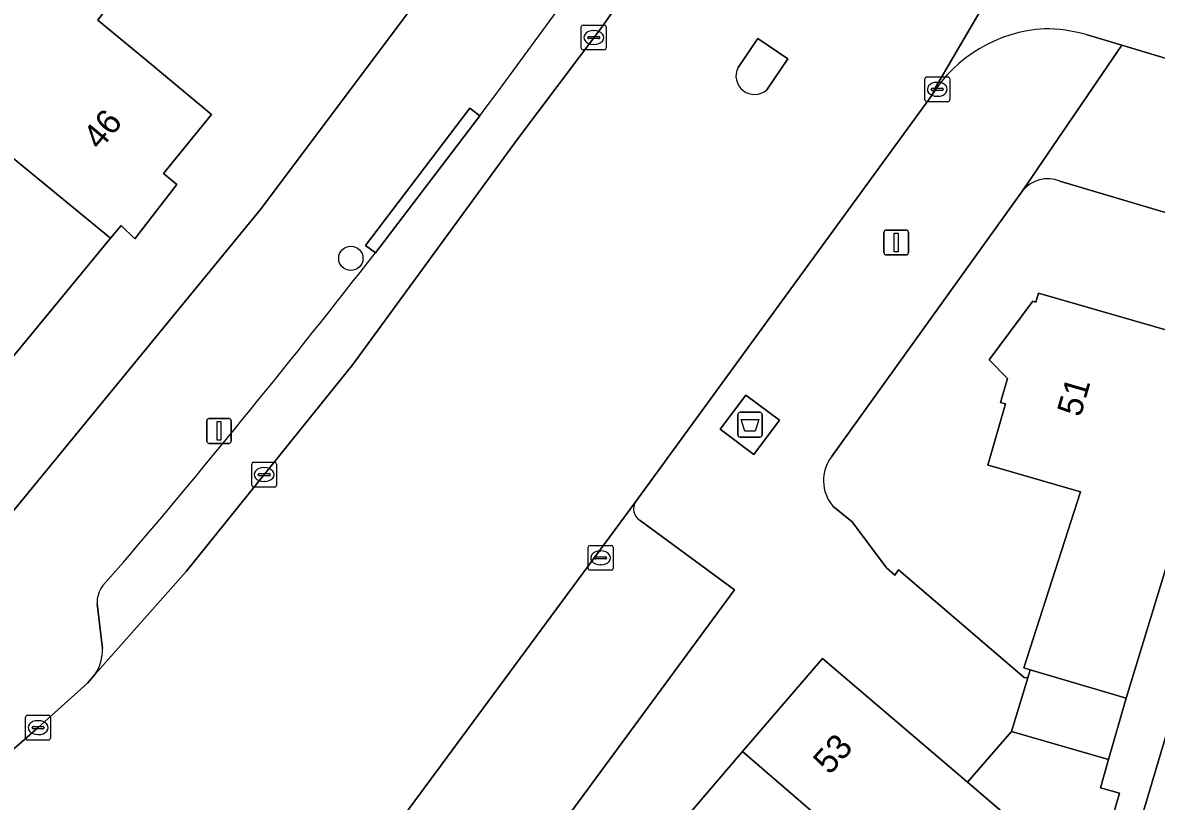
# Model space of a CAD drawing. Extents: x 161771 to 163125, y 382475 to 383179.
# Drawn here: x 162403.33 to 162448.94, y 382595.18 to 382626.49 of the extents above; entities that cross this region are included whole.
import ezdxf

# ---------------------------------------------------------------- set-up
doc = ezdxf.new("R2010")
doc.units = 0
for name, color, linetype in [('IMGEO_Afval_apart_plaats', 7, 'Continuous'), ('IMGEO_Boom', 7, 'Continuous'), ('IMGEO_Erf', 7, 'Continuous'), ('IMGEO_Kolk', 7, 'Continuous'), ('IMGEO_Lichtmast', 7, 'Continuous'), ('IMGEO_Muur', 7, 'Continuous'), ('IMGEO_Pand', 7, 'Continuous'), ('IMGEO_Pand_nummerreeks', 7, 'Continuous'), ('IMGEO_Parkeervlak_open', 7, 'Continuous'), ('IMGEO_Rijbaan_lokaal_open', 7, 'Continuous'), ('IMGEO_Verkeerseiland_gesloten', 7, 'Continuous'), ('IMGEO_Voetpad_gesloten', 7, 'Continuous'), ('IMGEO_Voetpad_open', 7, 'Continuous')]:
    doc.layers.add(name, color=color, linetype=linetype)

msp = doc.modelspace()

# ---------------------------------------------------------------- linework, layer by layer
at = {"layer": 'IMGEO_Afval_apart_plaats'}
for p, q in [((162432.101, 382609.921), (162432.101, 382610.721)), ((162432.101, 382610.721), (162432.101, 382609.921)), ((162432.201, 382610.821), (162432.991, 382610.821)), ((162432.991, 382610.821), (162432.201, 382610.821)), ((162433.091, 382610.721), (162433.091, 382609.921)), ((162433.091, 382609.921), (162433.091, 382610.721)), ((162432.991, 382609.821), (162432.201, 382609.821)), ((162432.201, 382609.821), (162432.991, 382609.821))]:
    msp.add_line(p, q, dxfattribs=at)
msp.add_lwpolyline([(162432.244, 382610.535), (162432.948, 382610.535), (162432.799, 382610.065), (162432.393, 382610.065), (162432.244, 382610.535)], dxfattribs=at)
for centre, start, end in [((162432.201, 382610.721), 90, 180), ((162432.201, 382610.721), 90, 180), ((162432.991, 382610.721), 0, 90), ((162432.991, 382610.721), 360, 90), ((162432.201, 382609.921), 180, 270), ((162432.201, 382609.921), 180, 270), ((162432.991, 382609.921), 270, 0), ((162432.991, 382609.921), 270, 0)]:
    msp.add_arc(centre, 0.1, start, end, dxfattribs=at)
at = {"layer": 'IMGEO_Boom'}
msp.add_circle((162416.535, 382617.012), 0.489, dxfattribs=at)
at = {"layer": 'IMGEO_Erf'}
for points in [[(162400.55, 382603.937), (162412.885, 382618.959), (162421.193, 382630.033), (162432.385, 382646.085), (162438.387, 382655.596), (162443.703, 382664.454), (162451.64, 382678.977)], [(162428.738, 382648.554), (162425.214, 382643.385), (162421.691, 382638.215), (162418.168, 382633.046), (162417.808, 382632.518), (162418.357, 382632.114), (162416.874, 382629.921), (162416.324, 382630.315), (162414.551, 382627.759), (162411.812, 382629.572), (162409.635, 382631.012), (162407.997, 382628.803), (162406.358, 382626.593), (162408.349, 382624.937), (162410.931, 382622.789), (162408.993, 382620.427), (162409.532, 382619.984), (162407.849, 382617.796), (162407.293, 382618.33), (162406.871, 382617.818), (162402.886, 382612.981)], [(162445.894, 382607.622), (162442.329, 382608.652), (162442.165, 382608.699), (162442.874, 382611.156), (162442.673, 382611.214), (162442.95, 382612.174), (162442.218, 382612.936), (162443.974, 382615.29), (162444.1, 382615.253), (162444.205, 382615.616), (162452.021, 382613.36), (162453.051, 382617.743), (162445.062, 382620.114)], [(162443.564, 382619.722), (162435.873, 382609.033)], [(162435.927, 382607.048), (162436.712, 382606.416), (162438.084, 382604.56), (162438.419, 382604.267), (162438.567, 382604.488), (162443.629, 382600.153), (162443.774, 382600.146), (162443.874, 382600.471), (162443.617, 382600.546), (162445.894, 382607.622)], [(162449.807, 382599.423), (162445, 382583.251), (162445.105, 382583.214), (162445.786, 382585.524), (162449.901, 382584.31)], [(162479.442, 382571.437), (162443.542, 382581.946), (162447.462, 382595.504), (162446.694, 382595.726), (162447.021, 382596.856), (162443.112, 382597.984), (162441.344, 382595.946), (162443.573, 382594.045), (162440.326, 382590.253), (162437.091, 382586.474), (162433.855, 382582.695), (162430.619, 382578.916), (162427.384, 382575.137), (162424.152, 382571.362), (162426.182, 382569.617), (162421.975, 382564.582), (162425.614, 382561.549), (162427.379, 382560.074), (162428.95, 382563.764), (162431.057, 382562.867), (162433.486, 382568.571), (162448.082, 382562.355), (162450.099, 382567.09)]]:
    msp.add_lwpolyline(points, dxfattribs=at)
for centre, radius, start, end in [((162444.566, 382618.95), 1.265, 66.9244, 142.4045), ((162437.15, 382608.075), 1.597, 143.1194, 219.9971)]:
    msp.add_arc(centre, radius, start, end, dxfattribs=at)
at = {"layer": 'IMGEO_Kolk'}
for p, q in [((162425.807, 382625.463), (162425.807, 382626.315)), ((162425.882, 382626.389), (162426.734, 382626.389)), ((162426.295, 382626.169), (162426.32, 382626.169)), ((162426.808, 382626.315), (162426.808, 382625.463)), ((162426.066, 382625.883), (162426.066, 382625.895)), ((162426.504, 382625.846), (162426.106, 382625.846)), ((162426.109, 382625.932), (162426.507, 382625.932)), ((162426.318, 382625.609), (162426.293, 382625.609)), ((162426.55, 382625.895), (162426.55, 382625.883)), ((162426.734, 382625.389), (162425.882, 382625.389)), ((162439.631, 382623.381), (162439.631, 382624.233)), ((162439.706, 382624.307), (162440.558, 382624.307)), ((162440.632, 382624.233), (162440.632, 382623.381)), ((162439.89, 382623.801), (162439.89, 382623.813)), ((162440.328, 382623.764), (162439.93, 382623.764)), ((162439.933, 382623.85), (162440.331, 382623.85)), ((162440.119, 382624.087), (162440.144, 382624.087)), ((162440.374, 382623.813), (162440.374, 382623.801)), ((162440.558, 382623.307), (162439.706, 382623.307)), ((162440.142, 382623.527), (162440.117, 382623.527)), ((162412.546, 382607.889), (162412.546, 382608.741)), ((162412.621, 382608.815), (162413.473, 382608.815)), ((162413.547, 382608.741), (162413.547, 382607.889)), ((162412.805, 382608.309), (162412.805, 382608.321)), ((162413.243, 382608.272), (162412.845, 382608.272)), ((162412.848, 382608.358), (162413.246, 382608.358)), ((162413.034, 382608.595), (162413.059, 382608.595)), ((162413.289, 382608.321), (162413.289, 382608.309)), ((162413.473, 382607.815), (162412.621, 382607.815)), ((162413.057, 382608.035), (162413.032, 382608.035)), ((162426.16, 382605.467), (162427.012, 382605.467)), ((162426.085, 382604.541), (162426.085, 382605.393)), ((162426.344, 382604.961), (162426.344, 382604.973)), ((162426.387, 382605.01), (162426.785, 382605.01)), ((162426.573, 382605.247), (162426.598, 382605.247)), ((162426.828, 382604.973), (162426.828, 382604.961)), ((162427.086, 382605.393), (162427.086, 382604.541)), ((162426.782, 382604.924), (162426.384, 382604.924)), ((162426.596, 382604.687), (162426.571, 382604.687)), ((162427.012, 382604.467), (162426.16, 382604.467)), ((162403.525, 382598.641), (162404.377, 382598.641)), ((162403.45, 382597.715), (162403.45, 382598.567)), ((162403.709, 382598.135), (162403.709, 382598.147)), ((162403.752, 382598.184), (162404.15, 382598.184)), ((162403.938, 382598.421), (162403.963, 382598.421)), ((162404.193, 382598.147), (162404.193, 382598.135)), ((162404.451, 382598.567), (162404.451, 382597.715)), ((162404.147, 382598.098), (162403.749, 382598.098)), ((162403.961, 382597.861), (162403.936, 382597.861)), ((162404.377, 382597.641), (162403.525, 382597.641))]:
    msp.add_line(p, q, dxfattribs=at)
for points in [[(162425.807, 382625.463), (162425.807, 382626.315)], [(162425.882, 382626.389), (162426.734, 382626.389)], [(162426.808, 382626.315), (162426.808, 382625.463)], [(162426.734, 382625.389), (162425.882, 382625.389)], [(162439.631, 382623.381), (162439.631, 382624.233)], [(162439.706, 382624.307), (162440.558, 382624.307)], [(162440.632, 382624.233), (162440.632, 382623.381)], [(162440.558, 382623.307), (162439.706, 382623.307)], [(162412.546, 382607.889), (162412.546, 382608.741)], [(162412.621, 382608.815), (162413.473, 382608.815)], [(162413.547, 382608.741), (162413.547, 382607.889)], [(162413.473, 382607.815), (162412.621, 382607.815)], [(162426.16, 382605.467), (162427.012, 382605.467)], [(162426.085, 382604.541), (162426.085, 382605.393)], [(162427.086, 382605.393), (162427.086, 382604.541)], [(162427.012, 382604.467), (162426.16, 382604.467)], [(162403.525, 382598.641), (162404.377, 382598.641)], [(162403.45, 382597.715), (162403.45, 382598.567)], [(162404.451, 382598.567), (162404.451, 382597.715)], [(162404.377, 382597.641), (162403.525, 382597.641)]]:
    msp.add_lwpolyline(points, dxfattribs=at)
for centre, radius, start, end in [((162425.884, 382626.313), 0.0765, 91.552, 178.448), ((162425.884, 382626.313), 0.0765, 91.552, 178.448), ((162426.732, 382626.313), 0.0765, 1.552, 88.448), ((162426.732, 382626.313), 0.0765, 1.552, 88.448), ((162426.106, 382625.892), 0.0403, 85.8775, 175.7526), ((162426.103, 382625.882), 0.0366, 178.938, 274.7102), ((162426.507, 382625.889), 0.043, 264.8664, 352.4533), ((162426.511, 382625.894), 0.0386, 1.7309, 96.639), ((162425.884, 382625.465), 0.0765, 181.552, 268.448), ((162425.884, 382625.465), 0.0765, 181.552, 268.448), ((162426.732, 382625.465), 0.0765, 271.552, 358.448), ((162426.732, 382625.465), 0.0765, 271.552, 358.448), ((162439.708, 382624.231), 0.0765, 91.552, 178.448), ((162439.708, 382624.231), 0.0765, 91.552, 178.448), ((162440.556, 382624.231), 0.0765, 1.552, 88.448), ((162440.556, 382624.231), 0.0765, 1.552, 88.448), ((162439.93, 382623.81), 0.0403, 85.8775, 175.7526), ((162439.927, 382623.8), 0.0366, 178.938, 274.7102), ((162440.331, 382623.807), 0.043, 264.8664, 352.4533), ((162440.335, 382623.812), 0.0386, 1.7309, 96.639), ((162439.708, 382623.383), 0.0765, 181.552, 268.448), ((162439.708, 382623.383), 0.0765, 181.552, 268.448), ((162440.556, 382623.383), 0.0765, 271.552, 358.448), ((162440.556, 382623.383), 0.0765, 271.552, 358.448), ((162412.623, 382608.739), 0.0765, 91.552, 178.448), ((162412.623, 382608.739), 0.0765, 91.552, 178.448), ((162413.471, 382608.739), 0.0765, 1.552, 88.448), ((162413.471, 382608.739), 0.0765, 1.552, 88.448), ((162412.845, 382608.318), 0.0403, 85.8775, 175.7526), ((162412.842, 382608.308), 0.0366, 178.938, 274.7102), ((162413.246, 382608.315), 0.043, 264.8664, 352.4533), ((162413.25, 382608.32), 0.0386, 1.7309, 96.639), ((162412.623, 382607.891), 0.0765, 181.552, 268.448), ((162412.623, 382607.891), 0.0765, 181.552, 268.448), ((162413.471, 382607.891), 0.0765, 271.552, 358.448), ((162413.471, 382607.891), 0.0765, 271.552, 358.448), ((162426.162, 382605.391), 0.0765, 91.552, 178.448), ((162426.162, 382605.391), 0.0765, 91.552, 178.448), ((162427.01, 382605.391), 0.0765, 1.552, 88.448), ((162427.01, 382605.391), 0.0765, 1.552, 88.448), ((162426.384, 382604.97), 0.0403, 85.8775, 175.7526), ((162426.381, 382604.96), 0.0366, 178.938, 274.7102), ((162426.785, 382604.967), 0.043, 264.8664, 352.4533), ((162426.789, 382604.972), 0.0386, 1.7309, 96.639), ((162426.162, 382604.543), 0.0765, 181.552, 268.448), ((162426.162, 382604.543), 0.0765, 181.552, 268.448), ((162427.01, 382604.543), 0.0765, 271.552, 358.448), ((162427.01, 382604.543), 0.0765, 271.552, 358.448), ((162403.527, 382598.565), 0.0765, 91.552, 178.448), ((162403.527, 382598.565), 0.0765, 91.552, 178.448), ((162404.375, 382598.565), 0.0765, 1.552, 88.448), ((162404.375, 382598.565), 0.0765, 1.552, 88.448), ((162403.749, 382598.144), 0.0403, 85.8775, 175.7526), ((162403.746, 382598.134), 0.0366, 178.938, 274.7102), ((162404.15, 382598.141), 0.043, 264.8664, 352.4533), ((162404.154, 382598.146), 0.0386, 1.7309, 96.639), ((162403.527, 382597.717), 0.0765, 181.552, 268.448), ((162403.527, 382597.717), 0.0765, 181.552, 268.448), ((162404.375, 382597.717), 0.0765, 271.552, 358.448), ((162404.375, 382597.717), 0.0765, 271.552, 358.448)]:
    msp.add_arc(centre, radius, start, end, dxfattribs=at)
for centre, major_axis, ratio, start_param, end_param in [((162426.294, 382625.889), (-0.387, 0.002), 0.722429, 4.712389, 7.853982), ((162426.319, 382625.889), (-0.39, 0.002), 0.717154, 1.570796, 4.712389), ((162440.118, 382623.807), (-0.387, 0.002), 0.722429, 4.712389, 7.853982), ((162440.143, 382623.807), (-0.39, 0.002), 0.717154, 1.570796, 4.712389), ((162413.033, 382608.315), (-0.387, 0.002), 0.722429, 4.712389, 7.853982), ((162413.058, 382608.315), (-0.39, 0.002), 0.717154, 1.570796, 4.712389), ((162426.572, 382604.967), (-0.387, 0.002), 0.722429, 4.712389, 7.853982), ((162426.597, 382604.967), (-0.39, 0.002), 0.717154, 1.570796, 4.712389), ((162403.937, 382598.141), (-0.387, 0.002), 0.722429, 4.712389, 7.853982), ((162403.962, 382598.141), (-0.39, 0.002), 0.717154, 1.570796, 4.712389)]:
    msp.add_ellipse(centre, major_axis=major_axis, ratio=ratio, start_param=start_param, end_param=end_param, dxfattribs=at)
at = {"layer": 'IMGEO_Lichtmast'}
for p, q in [((162437.982, 382617.25), (162437.982, 382618.05)), ((162437.982, 382618.05), (162437.982, 382617.25)), ((162438.082, 382618.15), (162438.872, 382618.15)), ((162438.872, 382618.15), (162438.082, 382618.15)), ((162438.972, 382618.05), (162438.972, 382617.25)), ((162438.972, 382617.25), (162438.972, 382618.05)), ((162438.872, 382617.15), (162438.082, 382617.15)), ((162438.082, 382617.15), (162438.872, 382617.15)), ((162410.736, 382609.671), (162410.736, 382610.471)), ((162410.736, 382610.471), (162410.736, 382609.671)), ((162410.836, 382610.571), (162411.626, 382610.571)), ((162411.626, 382610.571), (162410.836, 382610.571)), ((162411.726, 382610.471), (162411.726, 382609.671)), ((162411.726, 382609.671), (162411.726, 382610.471)), ((162411.626, 382609.571), (162410.836, 382609.571)), ((162410.836, 382609.571), (162411.626, 382609.571))]:
    msp.add_line(p, q, dxfattribs=at)
for points in [[(162438.402, 382618.025), (162438.552, 382618.025), (162438.552, 382617.275), (162438.402, 382617.275), (162438.402, 382618.025)], [(162411.156, 382610.446), (162411.306, 382610.446), (162411.306, 382609.696), (162411.156, 382609.696), (162411.156, 382610.446)]]:
    msp.add_lwpolyline(points, dxfattribs=at)
for centre, start, end in [((162438.082, 382618.05), 90, 180), ((162438.082, 382618.05), 90, 180), ((162438.872, 382618.05), 0, 90), ((162438.872, 382618.05), 360, 90), ((162438.082, 382617.25), 180, 270), ((162438.082, 382617.25), 180, 270), ((162438.872, 382617.25), 270, 0), ((162438.872, 382617.25), 270, 0), ((162410.836, 382610.471), 90, 180), ((162410.836, 382610.471), 90, 180), ((162411.626, 382610.471), 0, 90), ((162411.626, 382610.471), 360, 90), ((162410.836, 382609.671), 180, 270), ((162410.836, 382609.671), 180, 270), ((162411.626, 382609.671), 270, 0), ((162411.626, 382609.671), 270, 0)]:
    msp.add_arc(centre, 0.1, start, end, dxfattribs=at)
at = {"layer": 'IMGEO_Muur'}
msp.add_lwpolyline([(162443.774, 382600.146), (162443.629, 382600.153), (162438.567, 382604.488), (162438.419, 382604.267), (162438.084, 382604.56)], dxfattribs=at)
at = {"layer": 'IMGEO_Pand'}
for points in [[(162400.552, 382622.994), (162406.871, 382617.818), (162407.293, 382618.33), (162407.849, 382617.796), (162409.532, 382619.984), (162408.993, 382620.427), (162410.931, 382622.789), (162408.349, 382624.937), (162406.358, 382626.593), (162407.997, 382628.803), (162403.454, 382632.444), (162402.963, 382632.807), (162400.9, 382630.171), (162401.566, 382629.645), (162397.899, 382625.166)], [(162400.552, 382622.994), (162396.582, 382618.144), (162402.886, 382612.981), (162406.871, 382617.818)], [(162452.021, 382613.36), (162444.205, 382615.616), (162444.1, 382615.253), (162443.974, 382615.29), (162442.218, 382612.936), (162442.95, 382612.174), (162442.673, 382611.214), (162442.874, 382611.156), (162442.165, 382608.699), (162442.329, 382608.652), (162445.894, 382607.622), (162443.617, 382600.546), (162443.874, 382600.471), (162447.736, 382599.329)], [(162441.344, 382595.946), (162435.507, 382600.923), (162432.3, 382597.178), (162438.057, 382592.211), (162440.326, 382590.253), (162443.573, 382594.045)], [(162447.736, 382599.329), (162443.874, 382600.471), (162443.774, 382600.146), (162443.112, 382597.984), (162447.021, 382596.856)], [(162438.057, 382592.211), (162432.3, 382597.178), (162429.065, 382593.399), (162434.798, 382588.452), (162437.091, 382586.474), (162440.326, 382590.253)]]:
    msp.add_lwpolyline(points, close=True, dxfattribs=at)
at = {"layer": 'IMGEO_Parkeervlak_open'}
for points in [[(162406.248, 382600.285), (162409.905, 382604.413), (162416.618, 382612.746), (162423.207, 382621.752), (162426.587, 382626.258), (162433.213, 382635.583), (162437.466, 382641.817)], [(162421.728, 382622.746), (162417.521, 382617.233)], [(162428.004, 382607.232), (162411.282, 382584.599)], [(162411.85, 382584.649), (162415.795, 382581.715), (162431.976, 382603.679), (162428.174, 382606.474)], [(162407.387, 382604.789), (162406.56, 382603.85)], [(162406.325, 382603.117), (162406.539, 382601.326)]]:
    msp.add_lwpolyline(points, dxfattribs=at)
for centre, radius, start, end in [((162129.235, 382841.437), 365.209, 323.21535, 325.71848), ((162131.576, 382839.749), 362.323, 319.57271, 322.11072), ((162428.448, 382606.933), 0.535, 146.0735, 239.2081), ((162407.452, 382603.16), 1.128, 142.2774, 182.1708), ((162404.814, 382601.247), 1.727, 326.1457, 2.6189)]:
    msp.add_arc(centre, radius, start, end, dxfattribs=at)
at = {"layer": 'IMGEO_Rijbaan_lokaal_open'}
for points in [[(162404.135, 382574.905), (162406.193, 382577.683), (162407.992, 382580.104), (162411.216, 382584.51), (162411.282, 382584.599), (162428.004, 382607.232), (162439.892, 382623.551), (162440.057, 382623.883), (162450.381, 382641.534), (162450.597, 382641.828), (162451.23, 382642.792), (162451.763, 382643.729), (162454.89, 382648.901), (162458.673, 382655.168), (162463.316, 382663.492), (162468.158, 382672.932), (162472.466, 382682.195)], [(162437.466, 382641.817), (162433.213, 382635.583), (162426.587, 382626.258), (162423.207, 382621.752), (162416.618, 382612.746), (162409.905, 382604.413), (162406.248, 382600.285), (162405.935, 382599.931), (162403.952, 382598.14), (162402.538, 382596.903), (162398.128, 382592.945)], [(162450.597, 382641.828), (162450.381, 382641.534), (162440.057, 382623.883), (162439.892, 382623.551)], [(162446.117, 382626.008), (162447.558, 382625.578), (162451.712, 382624.338), (162458.398, 382622.32), (162462.766, 382621.026), (162464.806, 382627.963), (162454.793, 382630.882)], [(162432.113, 382624.682), (162432.909, 382625.854), (162434.115, 382625.035)], [(162434.115, 382625.035), (162433.268, 382623.788)]]:
    msp.add_lwpolyline(points, dxfattribs=at)
for centre, radius, start, end in [((162444.784, 382620.478), 5.777, 93.4148, 147.8658), ((162444.419, 382620.047), 6.198, 74.1032, 89.8089), ((162432.774, 382624.343), 0.743, 152.8043, 311.7141)]:
    msp.add_arc(centre, radius, start, end, dxfattribs=at)
at = {"layer": 'IMGEO_Verkeerseiland_gesloten'}
msp.add_lwpolyline([(162433.268, 382623.788), (162434.115, 382625.035), (162432.909, 382625.854), (162432.113, 382624.682)], dxfattribs=at)
msp.add_arc((162432.774, 382624.343), 0.743, 152.8043, 311.7141, dxfattribs=at)
at = {"layer": 'IMGEO_Voetpad_gesloten'}
msp.add_lwpolyline([(162433.778, 382610.501), (162432.423, 382611.515), (162431.397, 382610.143), (162432.752, 382609.129)], close=True, dxfattribs=at)
at = {"layer": 'IMGEO_Voetpad_open'}
for points in [[(162483.186, 382760.323), (162482.438, 382760.49), (162481.155, 382756.282), (162479.277, 382750), (162475.552, 382737.539), (162469.715, 382720.652), (162462.007, 382700.842), (162457.539, 382690.752), (162451.64, 382678.977), (162443.703, 382664.454), (162438.387, 382655.596), (162432.385, 382646.085), (162421.193, 382630.033), (162412.885, 382618.959), (162400.55, 382603.937), (162397.717, 382600.824), (162401.803, 382597.737), (162402.538, 382596.903), (162403.952, 382598.14), (162405.935, 382599.931), (162406.248, 382600.285)], [(162435.873, 382609.033), (162443.564, 382619.722), (162443.591, 382619.768), (162447.558, 382625.578), (162446.117, 382626.008)], [(162462.766, 382621.026), (162458.398, 382622.32), (162451.712, 382624.338), (162447.558, 382625.578), (162443.591, 382619.768), (162443.564, 382619.722)], [(162439.892, 382623.551), (162428.004, 382607.232)], [(162417.521, 382617.233), (162417.12, 382617.531), (162421.327, 382623.044), (162421.728, 382622.746)], [(162445.062, 382620.114), (162453.051, 382617.743), (162455.048, 382617.15), (162500, 382603.809), (162523.009, 382596.98), (162524.771, 382596.654), (162526.032, 382601.803), (162526.168, 382602.283), (162521.553, 382603.645), (162514.527, 382605.641), (162510.024, 382607.015), (162502.604, 382609.24), (162500, 382610.003), (162495.213, 382611.406), (162488.259, 382613.491), (162482.258, 382615.302), (162473.151, 382618.001), (162465.918, 382620.092), (162465.52, 382620.21), (162462.766, 382621.026)], [(162435.507, 382600.923), (162441.344, 382595.946), (162443.112, 382597.984), (162443.774, 382600.146), (162443.629, 382600.153), (162438.567, 382604.488), (162438.419, 382604.267), (162438.084, 382604.56), (162436.712, 382606.416), (162435.927, 382607.048)], [(162428.174, 382606.474), (162431.976, 382603.679), (162415.795, 382581.715), (162411.85, 382584.649)], [(162406.56, 382603.85), (162407.387, 382604.789)], [(162406.539, 382601.326), (162406.325, 382603.117)], [(162411.282, 382584.599), (162411.216, 382584.51), (162407.992, 382580.104), (162406.193, 382577.683), (162404.135, 382574.905), (162410.234, 382571.388), (162416.122, 382578.282), (162419.358, 382582.061), (162422.593, 382585.84), (162425.829, 382589.619), (162429.065, 382593.399), (162432.3, 382597.178), (162435.507, 382600.923)]]:
    msp.add_lwpolyline(points, dxfattribs=at)
for points in [[(162417.521, 382617.233), (162421.728, 382622.746), (162421.327, 382623.044), (162417.12, 382617.531)], [(162450.808, 382602.815), (162451.781, 382606.114), (162453.196, 382610.909), (162455.048, 382617.15), (162453.051, 382617.743), (162452.021, 382613.36), (162447.736, 382599.329), (162447.021, 382596.856), (162446.694, 382595.726), (162447.462, 382595.504), (162443.542, 382581.946), (162479.442, 382571.437), (162479.73, 382572.971), (162474.776, 382574.402), (162469.898, 382575.851), (162465.935, 382577.029), (162449.219, 382581.999), (162445.105, 382583.214), (162445, 382583.251), (162449.807, 382599.423)], [(162431.397, 382610.143), (162432.423, 382611.515), (162433.778, 382610.501), (162432.752, 382609.129)]]:
    msp.add_lwpolyline(points, close=True, dxfattribs=at)
for centre, radius, start, end in [((162129.235, 382841.437), 365.209, 323.21535, 325.71848), ((162444.784, 382620.478), 5.777, 93.4148, 147.8658), ((162444.419, 382620.047), 6.198, 74.1032, 89.8089), ((162444.566, 382618.95), 1.265, 66.9244, 142.4045), ((162131.576, 382839.749), 362.323, 319.57271, 322.11072), ((162437.15, 382608.075), 1.597, 143.1194, 219.9971), ((162428.448, 382606.933), 0.535, 146.0735, 239.2081), ((162407.452, 382603.16), 1.128, 142.2774, 182.1708), ((162404.814, 382601.247), 1.727, 326.1457, 2.6189)]:
    msp.add_arc(centre, radius, start, end, dxfattribs=at)

# ---------------------------------------------------------------- texts
at = {"layer": 'IMGEO_Pand_nummerreeks'}
for s, rotation, p in [('46', 50.3306, (162406.44, 382621.321)), ('51', 73.9058, (162445.89, 382610.593)), ('53', 48.4665, (162435.799, 382596.206))]:
    msp.add_text(s, height=1, rotation=rotation, dxfattribs=at).set_placement(p)

doc.saveas('drawing.dxf')
